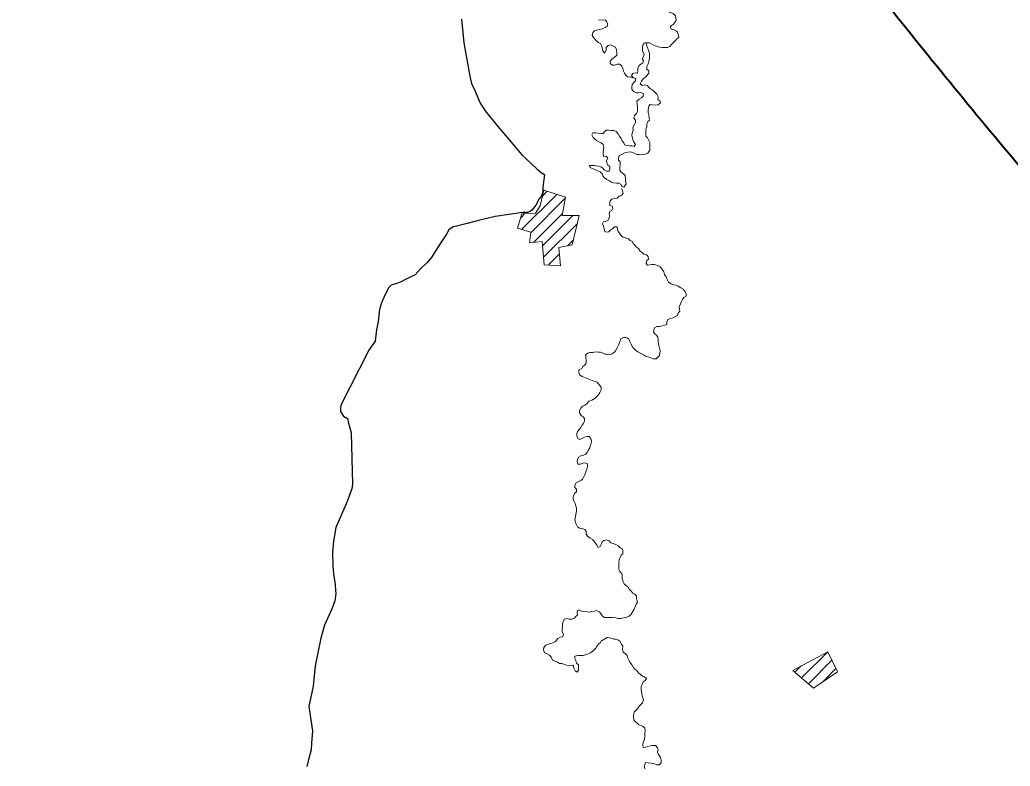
# Model space of a CAD drawing. Extents: x -1643653 to 4543381, y 1624270 to 13878484.
# Drawn here: x 613276 to 617774, y 8906430 to 8909821 of the extents above; entities that cross this region are included whole.
import ezdxf

# ---------------------------------------------------------------- set-up
doc = ezdxf.new("R2010")
doc.units = 0
doc.header["$LTSCALE"] = 160
doc.layers.add('6', color=7, linetype='Continuous', lineweight=13)
doc.layers.add('60', color=7, linetype='Continuous', lineweight=13)

msp = doc.modelspace()

# ---------------------------------------------------------------- linework, layer by layer
at = {"layer": '6'}
for p, q in [((615904.1, 8909819.7), (615934.2, 8909820.7)), ((615934.2, 8909820.7), (615904.1, 8909819.7)), ((615555, 8908868.9), (615714.5, 8909028.4)), ((615649.7, 8909020.2), (615671.6, 8909042.1)), ((615596.6, 8908853.9), (615753, 8909010.4)), ((615551, 8908921.5), (615570.3, 8908940.8)), ((615609.5, 8908810.3), (615740.3, 8908941.1)), ((615650.5, 8908794.7), (615787.5, 8908931.8)), ((615655.1, 8908742.7), (615808.4, 8908896.1)), ((615763.9, 8908795), (615790.3, 8908821.4)), ((615676.6, 8908707.7), (615726.4, 8908757.5)), ((615729.6, 8908704.1), (615731.2, 8908705.7)), ((616826.8, 8906831.1), (616945.6, 8906949.9)), ((616857.3, 8906805), (616964, 8906911.7)), ((616796.4, 8906857.3), (616825.3, 8906886.1)), ((616921.3, 8906812.4), (616982.4, 8906873.5))]:
    msp.add_line(p, q, dxfattribs=at)
for points in [[(616257, 8909818.6), (616254.6, 8909839.7), (616243.1, 8909850.2), (616229.2, 8909854.7), (616225.9, 8909857.9), (616206.9, 8909866.8), (616203.1, 8909869.8), (616194.2, 8909879.1), (616192.8, 8909887.3)], [(616064.9, 8909557.5), (616059.5, 8909560.9), (616049.3, 8909561), (616036.1, 8909562.1), (616029, 8909570.3), (616021.9, 8909578.4), (616017.9, 8909588.7), (616014, 8909599.9), (616010, 8909611.1), (616000.9, 8909620.3), (615989.7, 8909619.4), (615977.4, 8909615.4), (615967.3, 8909615.5), (615957.1, 8909622.7), (615957.2, 8909633.9), (615965.4, 8909643), (615975.6, 8909650.1), (615986.9, 8909660.2), (615987, 8909672.4), (615986.1, 8909685.6), (615982.1, 8909696.9), (615959.8, 8909708.2), (615948.6, 8909704.2), (615939.3, 8909696.1), (615939.2, 8909683.9), (615932, 8909669.7), (615924, 8909680.9), (615921, 8909694.2), (615918, 8909704.4), (615913, 8909713.6), (615902.9, 8909718.8), (615891.8, 8909729), (615881.7, 8909741.3), (615875.6, 8909750.5), (615878.8, 8909763.7), (615886, 8909771.8), (615897.2, 8909773.8), (615907.3, 8909776.8), (615921.6, 8909779.8), (615933.9, 8909786.8), (615943.1, 8909791.8), (615946.2, 8909803), (615940.1, 8909813.3), (615934.2, 8909820.7)], [(616269.4, 8909741.1), (616265.1, 8909760), (616263.7, 8909765.6), (616258.7, 8909770.3), (616248.6, 8909775.1), (616238.4, 8909776.8), (616232.9, 8909781), (616231.6, 8909791.2), (616236.2, 8909796.2), (616241.4, 8909799.2), (616246.6, 8909803.2), (616253.9, 8909813.2), (616257, 8909818.3), (616257, 8909818.6)], [(616116.8, 8909716.6), (616136.1, 8909717.2), (616157.4, 8909704.4), (616168.6, 8909701.2), (616181.8, 8909697.1), (616192.9, 8909696), (616204.1, 8909695.9), (616217.3, 8909695.9), (616227.5, 8909699.9), (616235.7, 8909709), (616243.9, 8909717.1), (616252.1, 8909725.2), (616259.3, 8909735.3), (616269.4, 8909741.1)], [(616120.8, 8909714.8), (616123.8, 8909702.5), (616127.8, 8909690.3), (616132.8, 8909679.1), (616135.7, 8909667.8), (616135.7, 8909657.6), (616135.6, 8909644.4), (616132.5, 8909633.2), (616130.3, 8909622), (616124.2, 8909608.8), (616124.1, 8909596.6), (616132.2, 8909589.4), (616132.1, 8909578.2), (616124.9, 8909569.1), (616116.7, 8909560), (616106.5, 8909552.9), (616099.3, 8909542.8), (616093.1, 8909530.6), (616102.2, 8909523.4), (616112.4, 8909526.4), (616124.6, 8909523.2), (616132.7, 8909515), (616140.8, 8909507.8), (616149.9, 8909503.7), (616158, 8909494.5), (616169.1, 8909483.2), (616175.1, 8909470.9), (616174, 8909459.8), (616182.1, 8909453.6), (616186.1, 8909444.4), (616175.8, 8909435.3), (616163.6, 8909434.3), (616149.4, 8909435.5), (616138.2, 8909436.6), (616132.1, 8909428.4), (616129.9, 8909414.2), (616129.8, 8909400.9), (616132.8, 8909387.7), (616134.8, 8909376.5), (616135.7, 8909364.2), (616127.5, 8909358.2), (616124.4, 8909346), (616123.3, 8909335.8), (616119.1, 8909322.6), (616119, 8909307.3), (616118.9, 8909293), (616126, 8909284.8), (616132, 8909276.6), (616137, 8909264.4), (616137, 8909253.2), (616137.9, 8909239.9), (616136.8, 8909228.7), (616127.6, 8909215.6), (616116.3, 8909211.5), (616101.1, 8909208.6), (616088.8, 8909208.7), (616078.7, 8909208.7), (616069.6, 8909213.9), (616060.4, 8909218), (616048.2, 8909221.2), (616037, 8909220.2), (616023.8, 8909217.2), (616009.5, 8909209.2), (615998.3, 8909205.2), (615995.2, 8909195), (615995.1, 8909183.8), (616003.2, 8909176.6), (616000.9, 8909136.9), (616006.9, 8909128.7), (616018.2, 8909122.1), (616024.8, 8909113.3), (616027, 8909100.1), (616027, 8909091.3), (616029.2, 8909075.9), (616022.6, 8909064.9), (616019.7, 8909060.4), (616009.5, 8909063.5), (616006.5, 8909073.7), (615996.4, 8909079.9), (615986.2, 8909079.9), (615973, 8909081), (615962.9, 8909084.2), (615953.8, 8909089.3), (615942.6, 8909095.5), (615931.5, 8909103.7), (615924.4, 8909111.9), (615920.4, 8909121.1), (615911.3, 8909130.3), (615897.1, 8909136.5), (615887, 8909140.7), (615875.8, 8909145.8), (615866.7, 8909150), (615863.7, 8909160.2), (615873.9, 8909160.1), (615884, 8909160.1), (615894.2, 8909158), (615904.4, 8909156.9), (615914.5, 8909152.7), (615923.6, 8909147.6), (615930.7, 8909140.4), (615939.8, 8909134.2)], [(615939.8, 8909134.2), (615952, 8909133.1), (615956.2, 8909144.3), (615955.2, 8909154.5), (615947.1, 8909160.7), (615942.1, 8909170.9), (615940.1, 8909182.1), (615946.3, 8909192.3), (615940.3, 8909200.4), (615928.1, 8909198.5), (615925.1, 8909208.7), (615925.2, 8909221.9), (615926.2, 8909232.1), (615928.4, 8909243.3), (615925.4, 8909255.6), (615916.3, 8909262.8), (615906.1, 8909266.9), (615895, 8909273.1), (615886.9, 8909279.2), (615879.8, 8909287.4), (615873.8, 8909298.7), (615877.9, 8909307.8), (615890.2, 8909307.7), (615903.4, 8909306.6), (615914.5, 8909304.5), (615924.7, 8909305.5), (615931.9, 8909312.6), (615939.1, 8909319.7), (615950.2, 8909319.6), (615961.4, 8909318.5), (615973.6, 8909318.4), (615983.8, 8909314.3), (615993.9, 8909304), (615999.9, 8909292.8), (616007, 8909282.5), (616012, 8909271.3), (616019, 8909263.1), (616023, 8909252.9), (616033.2, 8909249.8), (616045.4, 8909248.7), (616055.6, 8909248.6), (616065.7, 8909246.5), (616072.9, 8909255.6), (616063.8, 8909267.9), (616060.8, 8909278.1), (616056.8, 8909288.3), (616055.9, 8909299.6), (616058, 8909309.7), (616061.1, 8909319.9), (616060.2, 8909332.1), (616066.4, 8909343.3), (616072.6, 8909355.5), (616071.6, 8909365.7), (616064.6, 8909374.9), (616067.7, 8909387.1), (616076.9, 8909395.2), (616081, 8909404.3), (616081.1, 8909417.6), (616081.2, 8909427.8), (616079.2, 8909440), (616078.3, 8909451.2), (616089.6, 8909460.3), (616099.8, 8909467.4), (616107, 8909474.4), (616109.1, 8909484.6), (616096.9, 8909490.8), (616085.7, 8909489.9), (616075.5, 8909488.9), (616063.3, 8909496.1), (616055.3, 8909506.4), (616055.4, 8909516.6), (616057.5, 8909526.7), (616064.7, 8909535.8), (616071.8, 8909543.9), (616073.9, 8909555.1), (616061.8, 8909558.3), (616054.7, 8909569.5), (616060.9, 8909577.6), (616071.1, 8909580.6), (616081.2, 8909579.6), (616083.3, 8909591.8), (616083.4, 8909603), (616088.6, 8909613.1), (616096.8, 8909620.2), (616106, 8909626.2), (616109.1, 8909636.4), (616103, 8909644.6), (616108.2, 8909654.8), (616111.3, 8909665.9), (616104.3, 8909678.2), (616104.3, 8909688.4), (616104.4, 8909698.6), (616107.2, 8909708.9), (616111.2, 8909714.9), (616116.8, 8909716.6), (616120.8, 8909714.8)], [(616009.4, 8909055.4), (616012.9, 8909046), (616016.9, 8909033.7), (616009.7, 8909024.6), (615998.5, 8909019.6), (615989.3, 8909010.5), (615977.1, 8909009.5), (615964.8, 8909006.6), (615957.7, 8908999.5), (615955.6, 8908988.3), (615955.5, 8908977.1), (615965.7, 8908975), (615968.6, 8908964.8), (615964.5, 8908955.6), (615955.3, 8908950.6), (615952.2, 8908940.4), (615954.2, 8908930.2), (615953.1, 8908920), (615946.9, 8908909.9), (615936.7, 8908904.8), (615926.5, 8908903.9), (615922.4, 8908894.8), (615927.4, 8908883.5), (615929.3, 8908872.3), (615931.3, 8908861.1), (615940.4, 8908856.9), (615950.6, 8908857.9), (615959.8, 8908867), (615969, 8908873.1), (615977.2, 8908880.1), (615988.4, 8908881.1), (615990.4, 8908870.9), (615993.3, 8908859.7), (615999.4, 8908851.5), (616005.4, 8908843.3), (616012.5, 8908836.1), (616021.6, 8908832), (616031.8, 8908829.9), (616040.9, 8908825.7), (616048, 8908818.6), (616058.1, 8908814.4), (616062.1, 8908805.2), (616069.2, 8908797), (616076.3, 8908788.8), (616085.4, 8908782.7), (616093.4, 8908770.4), (616102.6, 8908764.2), (616110.6, 8908757), (616122.8, 8908753.9), (616129.9, 8908745.7), (616131.8, 8908734.5), (616123.7, 8908727.4), (616120.5, 8908714.2), (616126.6, 8908706), (616136.8, 8908708), (616146.9, 8908709.9), (616159.1, 8908709.9), (616172.3, 8908705.7), (616184.5, 8908698.5), (616192.6, 8908690.3), (616200.6, 8908677), (616204.6, 8908664.7), (616211.7, 8908653.5), (616216.7, 8908641.2), (616222.7, 8908630)], [(616222.7, 8908630), (616234.8, 8908621.8), (616246, 8908616.6), (616256.2, 8908615.5), (616265.3, 8908611.4), (616277.4, 8908604.2), (616288.6, 8908597), (616296.7, 8908588.8), (616302.7, 8908577.5), (616302.6, 8908565.3), (616291.4, 8908560.3), (616285.2, 8908551.1), (616281.1, 8908542), (616275.9, 8908530.8), (616270.7, 8908517.6), (616272.7, 8908507.4), (616273.6, 8908497.2), (616266.5, 8908489.1), (616262.3, 8908477.9), (616251.1, 8908471.9), (616241.9, 8908467.9), (616231.7, 8908463.9), (616219.5, 8908459.9), (616215.3, 8908448.7), (616215.2, 8908437.5), (616204, 8908433.5), (616193.8, 8908430.5), (616181.6, 8908428.5), (616169.4, 8908427.6), (616159.2, 8908422.6), (616155.1, 8908413.4), (616154, 8908403.2), (616160, 8908395.1), (616167.1, 8908387.9), (616174.2, 8908379.7), (616175.1, 8908369.5), (616175, 8908358.3)], [(616175, 8908358.3), (616178, 8908341.3), (616178, 8908341.3), (616184.1, 8908316.9), (616181.1, 8908295.6), (616165.8, 8908280.4), (616152.6, 8908280.4), (616137.4, 8908287), (616130, 8908290.2), (616117.7, 8908292.7), (616107.9, 8908299.2), (616094.8, 8908307.4), (616082.5, 8908312.3), (616072.2, 8908319.8), (616064, 8908328.4), (616056.9, 8908337.6), (616052.9, 8908347.8), (616046.9, 8908360.1), (616041.9, 8908370.3), (616036.2, 8908374.8), (616028.1, 8908378.1), (616018.5, 8908377.6), (616006.3, 8908371.6), (616001.1, 8908359.7), (615996.4, 8908346.4), (615988.8, 8908331.2), (615981.2, 8908317.9), (615975.5, 8908310.3), (615966, 8908303.7), (615954.7, 8908298.9), (615940.5, 8908301.8), (615932.9, 8908302.7), (615923.4, 8908306.5), (615913.3, 8908311.1), (615902.1, 8908311.1), (615889.9, 8908312.2), (615877.9, 8908309.4), (615865.6, 8908310.3), (615855.2, 8908306.5), (615845.7, 8908298.9), (615846.1, 8908297.2), (615846, 8908285), (615848.9, 8908274.8), (615848.8, 8908261.6), (615842.7, 8908252.4), (615832.5, 8908246.4), (615828, 8908237.9), (615814.8, 8908230.5), (615814.8, 8908230.5), (615814.8, 8908219.9), (615818, 8908208.8), (615830.1, 8908200.5), (615882.9, 8908179.8), (615898.8, 8908174.7), (615910.1, 8908160.5), (615915.8, 8908151.9), (615916.4, 8908140), (615910.9, 8908127.7), (615902.7, 8908116.7), (615889, 8908102.9), (615873.8, 8908093.3), (615867, 8908090.6), (615859.9, 8908088.3), (615850.6, 8908077.1), (615842.5, 8908070.1)], [(615842.5, 8908070.1), (615831.2, 8908066.1), (615824.1, 8908056.9), (615817.9, 8908045.8), (615817.8, 8908035.6), (615825.9, 8908024.3), (615834, 8908018.2), (615841, 8908010), (615841, 8907999.8), (615836.8, 8907987.6), (615828.6, 8907978.5), (615824.5, 8907969.3), (615817.3, 8907961.2), (615809.1, 8907951.1), (615806, 8907940.9), (615805.9, 8907930.7), (615809.9, 8907918.5), (615819, 8907914.3), (615828.2, 8907918.4), (615840.4, 8907925.4), (615851.7, 8907928.4), (615861.8, 8907928.3), (615868.9, 8907919.1), (615871.8, 8907907.9), (615870.8, 8907896.7), (615866.6, 8907886.5), (615864.5, 8907876.3), (615857.3, 8907865.2), (615853.2, 8907856.1), (615846, 8907847.9), (615836.8, 8907843.9), (615824.6, 8907839.9), (615813.4, 8907833.9), (615809.2, 8907823.7), (615807.1, 8907812.5), (615811.1, 8907802.3), (615822.3, 8907802.2)], [(615822.3, 8907802.2), (615832.5, 8907807.3), (615843.7, 8907809.2), (615853.8, 8907804.1), (615853.8, 8907791.9), (615850.6, 8907779.7), (615846.5, 8907768.5), (615843.3, 8907757.3), (615838.2, 8907747.1), (615831, 8907735), (615823.8, 8907727.9), (615803.4, 8907717.8), (615797.2, 8907707.7), (615797.2, 8907696.5), (615804.2, 8907689.3), (615804.1, 8907677.1), (615794.9, 8907669), (615789.7, 8907653.7), (615789.7, 8907643.5), (615793.7, 8907633.3), (615797.7, 8907623.1), (615801.7, 8907612.9), (615804.7, 8907602.7), (615804.6, 8907589.4), (615801.4, 8907574.2), (615800.3, 8907563), (615797.2, 8907549.8), (615799.1, 8907539.6), (615803.1, 8907530.4), (615809.2, 8907517.1), (615818.3, 8907511.9), (615828.4, 8907509.8), (615841.6, 8907505.7), (615847.7, 8907497.5), (615848.6, 8907484.2), (615853.6, 8907475), (615866.8, 8907466.8), (615876.9, 8907459.6), (615884, 8907452.4), (615891, 8907443.2), (615898.1, 8907433), (615902.1, 8907423.8), (615912.3, 8907427.8), (615916.4, 8907437.9), (615921.6, 8907449.1), (615928.8, 8907456.2), (615942, 8907459.2), (615952.1, 8907454), (615960.2, 8907445.8), (615971.4, 8907441.7), (615983.6, 8907437.5), (615993.7, 8907431.3), (616002.8, 8907423.1), (616012.9, 8907418), (616014.9, 8907406.8), (616014.8, 8907395.6), (616006.6, 8907388.5), (616002.5, 8907378.3), (615998.3, 8907367.1), (615997.2, 8907356.9), (615996.2, 8907345.8), (615996.1, 8907335.6), (615996, 8907324.3), (616001, 8907315.2), (616010.1, 8907305.9)], [(616010.1, 8907305.9), (616012.1, 8907295.7), (616012, 8907284.5), (616017, 8907268.2), (616021, 8907259), (616028.1, 8907251.8), (616037.2, 8907244.6), (616044.2, 8907234.4), (616052.3, 8907226.2), (616060.4, 8907217), (616069.5, 8907211.8), (616076.6, 8907203.6), (616076.5, 8907192.4), (616078.1, 8907186.9), (616081, 8907175.5), (616075.3, 8907166.9), (616072.4, 8907158.4), (616066.7, 8907144.1), (616052.5, 8907121.3), (616043.9, 8907112.7), (616032.5, 8907107), (616004, 8907101.3), (615992.6, 8907101.3), (615977.2, 8907107.5), (615966, 8907106.5), (615953.8, 8907105.6), (615943.7, 8907105.7), (615930.4, 8907105.7), (615922.3, 8907111.9), (615915.3, 8907122.1), (615908.2, 8907131.3), (615895, 8907137.6), (615884.8, 8907134.6), (615871.6, 8907133.6), (615864.6, 8907129.9), (615852.8, 8907131.6), (615836, 8907133.3)], [(615836, 8907133.3), (615827.6, 8907134.9), (615814.2, 8907140), (615808.6, 8907137.1), (615807.5, 8907129.9), (615809.2, 8907118.1), (615801.3, 8907110.6), (615795.1, 8907102.5), (615783.9, 8907098.5), (615770.7, 8907098.6), (615760.5, 8907101.7), (615749.3, 8907097.7), (615744.1, 8907087.6), (615741, 8907076.4), (615740.9, 8907063.2), (615739.8, 8907053), (615739.8, 8907040.7), (615745.8, 8907030.5), (615742.6, 8907017.3), (615729.4, 8907016.4), (615719.2, 8907010.3), (615708.9, 8906996.1), (615699.8, 8906992.1), (615688.5, 8906987.1), (615676.3, 8906984.1), (615665.1, 8906980.1), (615655.8, 8906970), (615654.8, 8906958.8), (615658.7, 8906945.5), (615670.9, 8906941.3), (615681, 8906934.2), (615690.1, 8906923.9), (615695.1, 8906912.7), (615705.3, 8906907.5), (615717.4, 8906902.3), (615727.6, 8906897.2), (615737.8, 8906897.1), (615747.1, 8906894.6), (615758.8, 8906889.6), (615767.2, 8906886.2), (615780.7, 8906887.9), (615787.4, 8906889.6), (615790.6, 8906886.6), (615791.5, 8906875.4), (615797.5, 8906863.1), (615806.7, 8906857.9), (615812.8, 8906866.1), (615812.9, 8906878.3), (615813, 8906891.5), (615804.9, 8906898.7), (615800.9, 8906909.9), (615796.9, 8906919.1), (615796, 8906930.3), (615810.2, 8906933.3), (615821.4, 8906933.2), (615834.6, 8906933.2), (615849.9, 8906937.1), (615864.2, 8906944.2), (615873.4, 8906949.2), (615882.6, 8906957.3), (615891.8, 8906966.4), (615898, 8906976.6), (615905.2, 8906985.7), (615913.4, 8906991.8), (615917.5, 8907001.9)], [(615917.5, 8907001.9), (615921.4, 8907001.4), (615935.6, 8907010), (615944.2, 8907015.7), (615947, 8907015.7), (615967, 8907010), (615975.5, 8907007.1), (615981.2, 8907007.1), (615992.6, 8907004.3), (616001.2, 8906998.6), (616009.7, 8906981.4), (616014, 8906976.8), (616013.9, 8906962.6), (616015.8, 8906948.3), (616026.9, 8906941.1), (616034, 8906933.9), (616038, 8906921.7), (616042, 8906911.5), (616048, 8906901.2), (616055.1, 8906891), (616062.1, 8906880.8), (616069.2, 8906870.5), (616078.3, 8906864.4), (616086.4, 8906854.1), (616095.5, 8906846.9), (616103.6, 8906839.8), (616112.7, 8906835.6), (616121.8, 8906829.4), (616116.6, 8906819.3), (616106.4, 8906813.2), (616102.3, 8906801), (616098.1, 8906791.9), (616098.1, 8906780.7), (616100, 8906766.4), (616101.9, 8906752.1), (616104.9, 8906740.9), (616107.9, 8906729.7)], [(616107.9, 8906729.7), (616104.8, 8906717.5), (616096.6, 8906710.4), (616089.4, 8906702.3), (616081.2, 8906691.2), (616074, 8906684.1), (616065.8, 8906676), (616062.7, 8906663.8), (616062.6, 8906653.6), (616064.6, 8906641.3), (616071.6, 8906632.1), (616079.7, 8906626), (616086.8, 8906618.8), (616097.9, 8906614.6), (616107.1, 8906610.5), (616114.1, 8906603.3), (616116.1, 8906591.1), (616114, 8906580.9), (616113.9, 8906566.7), (616112.8, 8906551.4), (616107.6, 8906538.2), (616105.5, 8906528), (616107.4, 8906515.8), (616117.6, 8906516.7), (616128.8, 8906519.7), (616139, 8906522.7), (616149.2, 8906523.6), (616162.4, 8906523.6), (616172.5, 8906514.3), (616175.5, 8906504.1), (616172.4, 8906493.9), (616177.4, 8906483.7), (616185.4, 8906469.4), (616189.4, 8906457.2), (616189.3, 8906444.9), (616180.1, 8906436.8), (616168.9, 8906436.9), (616155.8, 8906443.1), (616143.6, 8906444.2), (616130.3, 8906445.3), (616119.2, 8906446.4), (616110.9, 8906433.2), (616113.9, 8906417.9)]]:
    msp.add_lwpolyline(points, dxfattribs=at)
at = {"layer": '6', "lineweight": 25}
for points in [[(615282, 8909824.9), (615292.5, 8909716.1), (615320.5, 8909565.2), (615327.5, 8909531.6), (615344.7, 8909497.9), (615365.9, 8909445.9), (615390.2, 8909408.2), (615414.6, 8909376.6), (615454.1, 8909327.6), (615483.5, 8909293.9), (615556.6, 8909207.2), (615624.7, 8909143.6), (615643.3, 8909127.9), (615658.6, 8909118.9)], [(615658.6, 8909118.9), (615650.8, 8909060.3), (615650.7, 8909038.9), (615643.5, 8909018.5), (615634.3, 8909007.3), (615618.9, 8908978.8), (615603.5, 8908958.5), (615594.3, 8908950.4), (615582.5, 8908946.1), (615559.6, 8908945.5)], [(615559.6, 8908945.5), (615435.3, 8908928.2), (615359.8, 8908910), (615307.8, 8908895.9), (615258.9, 8908883.7), (615244.6, 8908880.7), (615225.2, 8908867.5), (615213.9, 8908847.1), (615184.2, 8908802.4), (615144.2, 8908739.3), (615124.8, 8908717.9), (615096.2, 8908690.5), (615071.6, 8908663), (615049.2, 8908652.8), (615024.7, 8908639.7), (615007.8, 8908631.5), (614982.8, 8908622.4), (614962.4, 8908615.3), (614951.2, 8908604.1), (614928.6, 8908560.4), (614919.3, 8908535.9), (614910.1, 8908505.4), (614903.7, 8908449.3), (614896.5, 8908414.7), (614890.2, 8908361.8), (614860.5, 8908321.1), (614734.2, 8908070.7), (614733.2, 8908055.4), (614733.1, 8908042.1), (614746.3, 8908020.7), (614763.6, 8908009.5), (614769.6, 8907989.1), (614780.6, 8907945.3), (614786.9, 8907711.9), (614783.8, 8907690.6), (614762.2, 8907633.5), (614711.8, 8907514.4), (614701.4, 8907453.3), (614696.1, 8907403.4), (614697.9, 8907340.2), (614700.8, 8907304.6), (614707.8, 8907255.7), (614709.7, 8907228.2), (614710.7, 8907212.9), (614706.5, 8907182.3), (614694.2, 8907148.7), (614659.2, 8907071.3), (614642.7, 8907012.3), (614616.8, 8906887), (614608.3, 8906793.3), (614588.6, 8906701.6), (614605.5, 8906590.6)], [(614605.5, 8906590.6), (614600.2, 8906534.5), (614599.1, 8906504), (614587.7, 8906460.2), (614579.4, 8906429.6)]]:
    msp.add_lwpolyline(points, dxfattribs=at)
at = {"layer": '6'}
for points in [[(615656.2, 8909047), (615638.8, 8908975.8), (615617.5, 8908943.2), (615556.6, 8908940.1), (615536.8, 8908874.1), (615597, 8908856.8), (615590.3, 8908808.4), (615648.8, 8908814.2), (615658, 8908708.9), (615731.3, 8908704), (615723.8, 8908786.2), (615785, 8908799.6), (615817.1, 8908931.8), (615738.6, 8908931.7), (615754, 8909015.7)], [(616786.7, 8906865.6), (616945.6, 8906950.1), (616989.1, 8906859.5), (616881.1, 8906784.5)]]:
    msp.add_lwpolyline(points, close=True, dxfattribs=at)
at = {"layer": '6', "lineweight": 40}
msp.add_spline([(615971.7, 8911432.5), (616138.5, 8911227.2), (616313.3, 8911009), (616504.8, 8910771.9), (616895.5, 8910293.3), (617079.2, 8910062.8), (617725.5, 8909265.3), (618056.1, 8908857.7), (618263.2, 8908603.7), (618306.6, 8908556.9), (618336.6, 8908483.4), (618463.5, 8908212.8), (618533.7, 8908055.7), (618557.1, 8908012.3), (618590.5, 8907985.6), (618640.6, 8907962.2), (618764.1, 8907925.4), (618847.6, 8907882), (618877.7, 8907865.3), (618937.8, 8907811.8), (618997.9, 8907778.4), (619028, 8907745), (619141.5, 8907698.2), (619241.7, 8907674.8), (619372, 8907724.9), (619488.8, 8907801.8), (619552.3, 8907878.6), (619575.7, 8907905.4), (619599.1, 8907898.7), (619632.5, 8907871.9), (619679.2, 8907871.9), (619782.8, 8907918.7), (619872.9, 8907952.1), (619949.7, 8907952.1), (620026.6, 8907932.1), (620080, 8907908.7), (620120.1, 8907902), (620166.8, 8907932.1), (620233.6, 8907952.1), (620300.4, 8907958.8), (620363.9, 8907992.2), (620444, 8908052.4), (620517.5, 8908095.8), (620586.9, 8908115.3)], degree=3, dxfattribs=at)
at = {"layer": '60', "lineweight": 25}
msp.add_spline([(814781, 9009175.5), (814787.2, 9009173.4), (814796.9, 9009173.4), (814799.4, 9009172.4), (814805.1, 9009174.5), (814805.6, 9009176.5), (814811.7, 9009179.5), (814811.7, 9009179.5), (814801.5, 9009181), (814790.7, 9009181.5), (814784.1, 9009183.1), (814777.4, 9009185.1), (814778.4, 9009175.5)], degree=3, dxfattribs=at)

doc.saveas('drawing.dxf')
